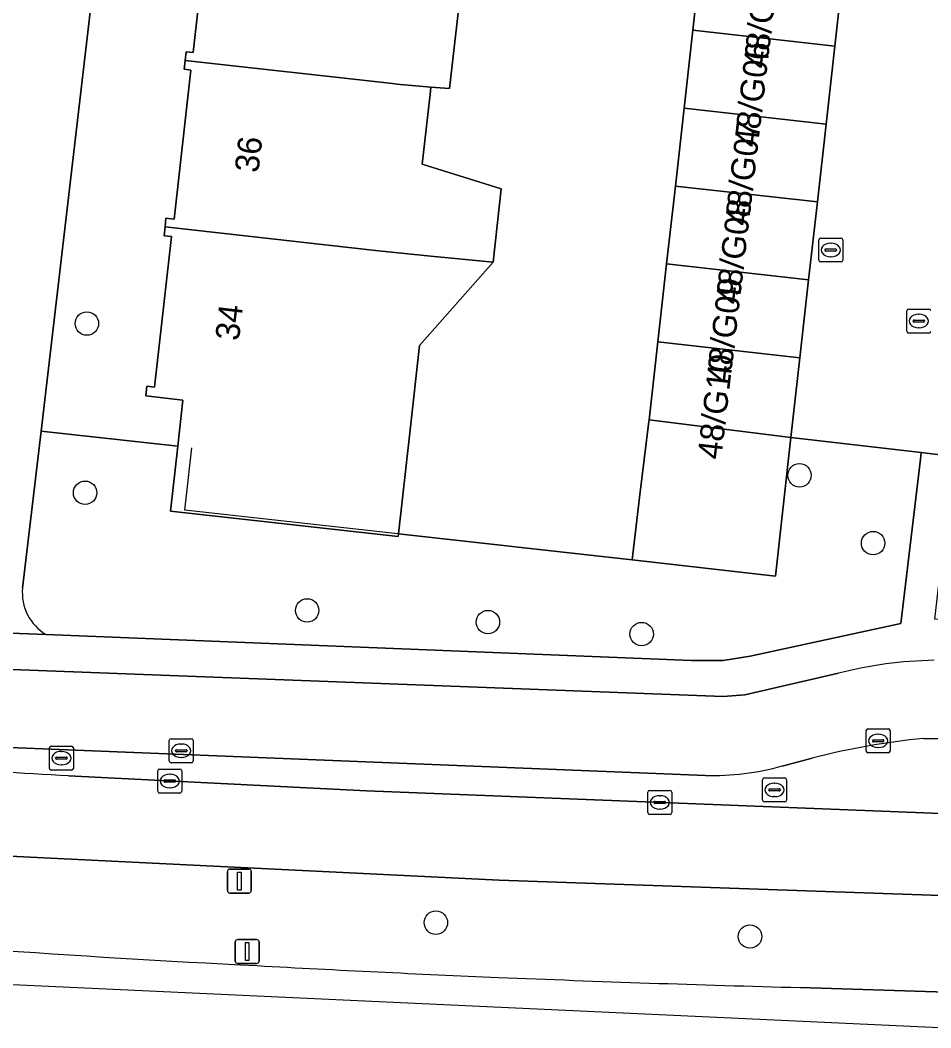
# Model space of a CAD drawing. Extents: x 162396 to 163643, y 386452 to 387406.
# Drawn here: x 162578.45 to 162616.45, y 386453.31 to 386495.37 of the extents above; entities that cross this region are included whole.
import ezdxf

# ---------------------------------------------------------------- set-up
doc = ezdxf.new("R2010")
doc.units = 0
for name, color, linetype in [('IMGEO_Berm_groen', 7, 'Continuous'), ('IMGEO_Boom', 7, 'Continuous'), ('IMGEO_Erf', 7, 'Continuous'), ('IMGEO_Fietspad_gesloten', 7, 'Continuous'), ('IMGEO_Groenvoorziening', 7, 'Continuous'), ('IMGEO_Hek', 7, 'Continuous'), ('IMGEO_Kolk', 7, 'Continuous'), ('IMGEO_Lichtmast', 7, 'Continuous'), ('IMGEO_Pand', 7, 'Continuous'), ('IMGEO_Pand_nummerreeks', 7, 'Continuous'), ('IMGEO_Rijbaan_lokaal_open', 7, 'Continuous'), ('IMGEO_Rijbaan_regionaal_gesloten', 7, 'Continuous'), ('IMGEO_Rioolput', 7, 'Continuous'), ('IMGEO_Verkeerseiland_gesloten', 7, 'Continuous'), ('IMGEO_Voetpad_open', 7, 'Continuous')]:
    doc.layers.add(name, color=color, linetype=linetype)

msp = doc.modelspace()

# ---------------------------------------------------------------- linework, layer by layer
at = {"layer": 'IMGEO_Berm_groen'}
for points in [[(162617.264, 386458.817), (162598.446, 386459.473), (162576.308, 386460.568)], [(162610.997, 386454.996), (162617.108, 386454.803)]]:
    msp.add_lwpolyline(points, dxfattribs=at)
for centre, radius, start, end in [((162618.546, 387050.362), 595.219, 264.895124, 267.091118), ((162630.641, 387222.819), 768.075, 266.842903, 267.594684), ((162630.945, 387232.691), 777.95, 267.602826, 268.530687)]:
    msp.add_arc(centre, radius, start, end, dxfattribs=at)
at = {"layer": 'IMGEO_Boom'}
for centre in [(162581.236, 386482.705), (162610.97, 386476.372), (162581.162, 386475.643), (162614.042, 386473.541), (162590.428, 386470.735), (162597.971, 386470.247), (162604.383, 386469.746), (162595.798, 386457.705), (162608.904, 386457.126)]:
    msp.add_circle(centre, 0.489, dxfattribs=at)
at = {"layer": 'IMGEO_Erf'}
for points in [[(162581.874, 386500), (162579.329, 386478.218), (162585.027, 386477.584), (162585.243, 386479.512), (162583.697, 386479.686), (162583.742, 386480.093), (162584.059, 386480.057), (162584.764, 386486.337), (162584.456, 386486.372), (162584.497, 386486.738), (162584.538, 386487.104), (162584.874, 386487.066), (162585.572, 386493.285), (162585.294, 386493.316), (162585.335, 386493.682), (162585.377, 386494.05), (162585.669, 386494.017), (162586.341, 386500)], [(162596.724, 386495.666), (162596.369, 386492.508), (162595.593, 386492.573), (162595.558, 386492.267), (162595.504, 386491.786), (162595.231, 386489.352), (162598.529, 386488.323), (162598.457, 386487.685), (162598.187, 386485.267), (162595.12, 386481.784), (162594.726, 386478.269), (162594.24, 386473.93), (162603.99, 386472.845), (162604.295, 386475.44), (162604.689, 386478.615), (162604.697, 386478.687), (162605.062, 386481.939), (162605.426, 386485.191), (162605.791, 386488.444), (162606.156, 386491.696), (162606.521, 386494.948), (162606.885, 386498.2)]]:
    msp.add_lwpolyline(points, dxfattribs=at)
at = {"layer": 'IMGEO_Fietspad_gesloten'}
for points in [[(162612.598, 386468.115), (162608.694, 386467.214), (162607.786, 386467.135), (162574.796, 386468.398), (162557.744, 386468.633), (162551.636, 386469.243), (162536, 386470.973), (162488.361, 386476.276), (162403.801, 386485.785)], [(162554.659, 386465.953), (162561.105, 386465.693), (162574.191, 386465.166), (162607.042, 386463.843)], [(162616.149, 386465.39), (162617.22, 386465.375), (162620.66, 386465.369), (162620.658, 386462.141), (162622.097, 386462.127), (162624.533, 386462.102)], [(162610.254, 386464.241), (162611.492, 386464.562)]]:
    msp.add_lwpolyline(points, dxfattribs=at)
for centre, radius, start, end in [((162616.923, 386451.07), 17.586, 91.0993, 104.2387), ((162618.829, 386436.807), 28.709, 95.3563, 104.807), ((162607.277, 386475.106), 11.265, 268.8043, 285.3228)]:
    msp.add_arc(centre, radius, start, end, dxfattribs=at)
at = {"layer": 'IMGEO_Groenvoorziening'}
for points in [[(162616.012, 386477.047), (162616.049, 386477.317), (162610.613, 386477.95), (162609.971, 386472.167), (162603.99, 386472.845), (162594.24, 386473.93), (162594.227, 386473.814), (162584.724, 386474.88), (162585.027, 386477.584), (162579.329, 386478.218), (162578.551, 386471.664)], [(162579.541, 386469.727), (162606.458, 386468.64), (162607.787, 386468.639), (162608.91, 386468.823), (162615.205, 386470.187), (162616.012, 386477.047)]]:
    msp.add_lwpolyline(points, dxfattribs=at)
msp.add_arc((162580.555, 386471.466), 2.013, 174.37, 239.7731, dxfattribs=at)
at = {"layer": 'IMGEO_Hek'}
msp.add_lwpolyline([(162603.99, 386472.845), (162585.318, 386474.923), (162585.609, 386477.519)], dxfattribs=at)
at = {"layer": 'IMGEO_Kolk'}
for p, q in [((162611.775, 386485.348), (162611.775, 386486.2)), ((162611.85, 386486.274), (162612.702, 386486.274)), ((162612.263, 386486.054), (162612.288, 386486.054)), ((162612.776, 386486.2), (162612.776, 386485.348)), ((162612.034, 386485.768), (162612.034, 386485.78)), ((162612.472, 386485.731), (162612.074, 386485.731)), ((162612.077, 386485.817), (162612.475, 386485.817)), ((162612.518, 386485.78), (162612.518, 386485.768)), ((162612.702, 386485.274), (162611.85, 386485.274)), ((162612.286, 386485.494), (162612.261, 386485.494)), ((162613.753, 386464.865), (162613.753, 386465.717)), ((162613.828, 386465.791), (162614.68, 386465.791)), ((162614.241, 386465.571), (162614.266, 386465.571)), ((162614.754, 386465.717), (162614.754, 386464.865)), ((162584.674, 386464.452), (162584.674, 386465.304)), ((162584.749, 386465.378), (162585.601, 386465.378)), ((162585.162, 386465.158), (162585.187, 386465.158)), ((162585.675, 386465.304), (162585.675, 386464.452)), ((162614.012, 386465.285), (162614.012, 386465.297)), ((162614.45, 386465.248), (162614.052, 386465.248)), ((162614.055, 386465.334), (162614.453, 386465.334)), ((162614.264, 386465.011), (162614.239, 386465.011)), ((162614.496, 386465.297), (162614.496, 386465.285)), ((162584.933, 386464.872), (162584.933, 386464.884)), ((162585.371, 386464.835), (162584.973, 386464.835)), ((162584.976, 386464.921), (162585.374, 386464.921)), ((162585.185, 386464.598), (162585.16, 386464.598)), ((162585.417, 386464.884), (162585.417, 386464.872)), ((162614.68, 386464.791), (162613.828, 386464.791)), ((162585.601, 386464.378), (162584.749, 386464.378)), ((162584.195, 386463.188), (162584.195, 386464.04)), ((162584.27, 386464.114), (162585.122, 386464.114)), ((162584.683, 386463.894), (162584.708, 386463.894)), ((162585.196, 386464.04), (162585.196, 386463.188)), ((162584.454, 386463.608), (162584.454, 386463.62)), ((162584.892, 386463.571), (162584.494, 386463.571)), ((162584.497, 386463.657), (162584.895, 386463.657)), ((162584.706, 386463.334), (162584.681, 386463.334)), ((162584.938, 386463.62), (162584.938, 386463.608)), ((162585.122, 386463.114), (162584.27, 386463.114)), ((162604.64, 386462.296), (162604.64, 386463.148)), ((162604.715, 386463.222), (162605.567, 386463.222)), ((162605.128, 386463.002), (162605.153, 386463.002)), ((162605.641, 386463.148), (162605.641, 386462.296)), ((162604.899, 386462.716), (162604.899, 386462.728)), ((162605.337, 386462.679), (162604.939, 386462.679)), ((162604.942, 386462.765), (162605.34, 386462.765)), ((162605.383, 386462.728), (162605.383, 386462.716)), ((162605.567, 386462.222), (162604.715, 386462.222)), ((162605.151, 386462.442), (162605.126, 386462.442))]:
    msp.add_line(p, q, dxfattribs=at)
for points in [[(162611.775, 386485.348), (162611.775, 386486.2)], [(162611.85, 386486.274), (162612.702, 386486.274)], [(162612.776, 386486.2), (162612.776, 386485.348)], [(162612.702, 386485.274), (162611.85, 386485.274)], [(162613.753, 386464.865), (162613.753, 386465.717)], [(162613.828, 386465.791), (162614.68, 386465.791)], [(162614.754, 386465.717), (162614.754, 386464.865)], [(162584.674, 386464.452), (162584.674, 386465.304)], [(162584.749, 386465.378), (162585.601, 386465.378)], [(162585.675, 386465.304), (162585.675, 386464.452)], [(162614.68, 386464.791), (162613.828, 386464.791)], [(162585.601, 386464.378), (162584.749, 386464.378)], [(162584.195, 386463.188), (162584.195, 386464.04)], [(162584.27, 386464.114), (162585.122, 386464.114)], [(162585.196, 386464.04), (162585.196, 386463.188)], [(162585.122, 386463.114), (162584.27, 386463.114)], [(162604.64, 386462.296), (162604.64, 386463.148)], [(162604.715, 386463.222), (162605.567, 386463.222)], [(162605.641, 386463.148), (162605.641, 386462.296)], [(162605.567, 386462.222), (162604.715, 386462.222)]]:
    msp.add_lwpolyline(points, dxfattribs=at)
for centre, radius, start, end in [((162611.852, 386486.198), 0.0765, 91.552, 178.448), ((162611.852, 386486.198), 0.0765, 91.552, 178.448), ((162612.7, 386486.198), 0.0765, 1.552, 88.448), ((162612.7, 386486.198), 0.0765, 1.552, 88.448), ((162612.074, 386485.777), 0.0403, 85.8775, 175.7526), ((162612.071, 386485.767), 0.0366, 178.938, 274.7102), ((162612.475, 386485.774), 0.043, 264.8664, 352.4533), ((162612.479, 386485.779), 0.0386, 1.7309, 96.639), ((162611.852, 386485.35), 0.0765, 181.552, 268.448), ((162611.852, 386485.35), 0.0765, 181.552, 268.448), ((162612.7, 386485.35), 0.0765, 271.552, 358.448), ((162612.7, 386485.35), 0.0765, 271.552, 358.448), ((162613.83, 386465.715), 0.0765, 91.552, 178.448), ((162613.83, 386465.715), 0.0765, 91.552, 178.448), ((162614.678, 386465.715), 0.0765, 1.552, 88.448), ((162614.678, 386465.715), 0.0765, 1.552, 88.448), ((162584.751, 386465.302), 0.0765, 91.552, 178.448), ((162584.751, 386465.302), 0.0765, 91.552, 178.448), ((162585.599, 386465.302), 0.0765, 1.552, 88.448), ((162585.599, 386465.302), 0.0765, 1.552, 88.448), ((162614.052, 386465.294), 0.0403, 85.8775, 175.7526), ((162614.049, 386465.284), 0.0366, 178.938, 274.7102), ((162614.453, 386465.291), 0.043, 264.8664, 352.4533), ((162614.457, 386465.296), 0.0386, 1.7309, 96.639), ((162584.973, 386464.881), 0.0403, 85.8775, 175.7526), ((162584.97, 386464.871), 0.0366, 178.938, 274.7102), ((162585.374, 386464.878), 0.043, 264.8664, 352.4533), ((162585.378, 386464.883), 0.0386, 1.7309, 96.639), ((162613.83, 386464.867), 0.0765, 181.552, 268.448), ((162613.83, 386464.867), 0.0765, 181.552, 268.448), ((162614.678, 386464.867), 0.0765, 271.552, 358.448), ((162614.678, 386464.867), 0.0765, 271.552, 358.448), ((162584.751, 386464.454), 0.0765, 181.552, 268.448), ((162584.751, 386464.454), 0.0765, 181.552, 268.448), ((162585.599, 386464.454), 0.0765, 271.552, 358.448), ((162585.599, 386464.454), 0.0765, 271.552, 358.448), ((162584.272, 386464.038), 0.0765, 91.552, 178.448), ((162584.272, 386464.038), 0.0765, 91.552, 178.448), ((162585.12, 386464.038), 0.0765, 1.552, 88.448), ((162585.12, 386464.038), 0.0765, 1.552, 88.448), ((162584.494, 386463.617), 0.0403, 85.8775, 175.7526), ((162584.491, 386463.607), 0.0366, 178.938, 274.7102), ((162584.895, 386463.614), 0.043, 264.8664, 352.4533), ((162584.899, 386463.619), 0.0386, 1.7309, 96.639), ((162584.272, 386463.19), 0.0765, 181.552, 268.448), ((162584.272, 386463.19), 0.0765, 181.552, 268.448), ((162585.12, 386463.19), 0.0765, 271.552, 358.448), ((162585.12, 386463.19), 0.0765, 271.552, 358.448), ((162604.717, 386463.146), 0.0765, 91.552, 178.448), ((162604.717, 386463.146), 0.0765, 91.552, 178.448), ((162605.565, 386463.146), 0.0765, 1.552, 88.448), ((162605.565, 386463.146), 0.0765, 1.552, 88.448), ((162604.939, 386462.725), 0.0403, 85.8775, 175.7526), ((162604.936, 386462.715), 0.0366, 178.938, 274.7102), ((162605.34, 386462.722), 0.043, 264.8664, 352.4533), ((162605.344, 386462.727), 0.0386, 1.7309, 96.639), ((162604.717, 386462.298), 0.0765, 181.552, 268.448), ((162604.717, 386462.298), 0.0765, 181.552, 268.448), ((162605.565, 386462.298), 0.0765, 271.552, 358.448), ((162605.565, 386462.298), 0.0765, 271.552, 358.448)]:
    msp.add_arc(centre, radius, start, end, dxfattribs=at)
for centre, major_axis, ratio, start_param, end_param in [((162612.262, 386485.774), (-0.387, 0.002), 0.722429, 4.712389, 7.853982), ((162612.287, 386485.774), (-0.39, 0.002), 0.717154, 1.570796, 4.712389), ((162614.24, 386465.291), (-0.387, 0.002), 0.722429, 4.712389, 7.853982), ((162614.265, 386465.291), (-0.39, 0.002), 0.717154, 1.570796, 4.712389), ((162585.161, 386464.878), (-0.387, 0.002), 0.722429, 4.712389, 7.853982), ((162585.186, 386464.878), (-0.39, 0.002), 0.717154, 1.570796, 4.712389), ((162584.682, 386463.614), (-0.387, 0.002), 0.722429, 4.712389, 7.853982), ((162584.707, 386463.614), (-0.39, 0.002), 0.717154, 1.570796, 4.712389), ((162605.127, 386462.722), (-0.387, 0.002), 0.722429, 4.712389, 7.853982), ((162605.152, 386462.722), (-0.39, 0.002), 0.717154, 1.570796, 4.712389)]:
    msp.add_ellipse(centre, major_axis=major_axis, ratio=ratio, start_param=start_param, end_param=end_param, dxfattribs=at)
at = {"layer": 'IMGEO_Lichtmast'}
for p, q in [((162587.103, 386459.04), (162587.103, 386459.84)), ((162587.103, 386459.84), (162587.103, 386459.04)), ((162587.203, 386459.94), (162587.993, 386459.94)), ((162587.993, 386459.94), (162587.203, 386459.94)), ((162588.093, 386459.84), (162588.093, 386459.04)), ((162588.093, 386459.04), (162588.093, 386459.84)), ((162587.993, 386458.94), (162587.203, 386458.94)), ((162587.203, 386458.94), (162587.993, 386458.94)), ((162587.429, 386456.1), (162587.429, 386456.9)), ((162587.429, 386456.9), (162587.429, 386456.1)), ((162587.529, 386457), (162588.319, 386457)), ((162588.319, 386457), (162587.529, 386457)), ((162588.419, 386456.9), (162588.419, 386456.1)), ((162588.419, 386456.1), (162588.419, 386456.9)), ((162588.319, 386456), (162587.529, 386456)), ((162587.529, 386456), (162588.319, 386456))]:
    msp.add_line(p, q, dxfattribs=at)
for points in [[(162587.523, 386459.815), (162587.673, 386459.815), (162587.673, 386459.065), (162587.523, 386459.065), (162587.523, 386459.815)], [(162587.849, 386456.875), (162587.999, 386456.875), (162587.999, 386456.125), (162587.849, 386456.125), (162587.849, 386456.875)]]:
    msp.add_lwpolyline(points, dxfattribs=at)
for centre, start, end in [((162587.203, 386459.84), 90, 180), ((162587.203, 386459.84), 90, 180), ((162587.993, 386459.84), 0, 90), ((162587.993, 386459.84), 360, 90), ((162587.203, 386459.04), 180, 270), ((162587.203, 386459.04), 180, 270), ((162587.993, 386459.04), 270, 0), ((162587.993, 386459.04), 270, 0), ((162587.529, 386456.9), 90, 180), ((162587.529, 386456.9), 90, 180), ((162588.319, 386456.9), 0, 90), ((162588.319, 386456.9), 360, 90), ((162587.529, 386456.1), 180, 270), ((162587.529, 386456.1), 180, 270), ((162588.319, 386456.1), 270, 0), ((162588.319, 386456.1), 270, 0)]:
    msp.add_arc(centre, 0.1, start, end, dxfattribs=at)
at = {"layer": 'IMGEO_Pand'}
for points in [[(162597.201, 386499.488), (162594.972, 386499.645), (162591.809, 386500), (162586.152, 386500.635), (162586.116, 386500.312), (162586.373, 386500.283), (162586.341, 386500), (162585.669, 386494.017), (162585.377, 386494.05), (162585.335, 386493.682), (162593.988, 386492.717), (162594.165, 386492.697), (162595.593, 386492.573), (162596.369, 386492.508), (162596.724, 386495.666)], [(162612.81, 386497.536), (162606.885, 386498.2), (162606.521, 386494.948), (162612.445, 386494.284)], [(162612.445, 386494.284), (162606.521, 386494.948), (162606.156, 386491.696), (162612.08, 386491.031)], [(162595.593, 386492.573), (162594.165, 386492.697), (162593.988, 386492.717), (162585.335, 386493.682), (162585.294, 386493.316), (162585.572, 386493.285), (162584.874, 386487.066), (162584.538, 386487.104), (162584.497, 386486.738), (162593.41, 386485.738), (162595.592, 386485.523), (162598.187, 386485.267), (162598.457, 386487.685), (162598.529, 386488.323), (162595.231, 386489.352), (162595.504, 386491.786), (162595.558, 386492.267)], [(162612.08, 386491.031), (162606.156, 386491.696), (162605.791, 386488.444), (162611.715, 386487.779)], [(162611.715, 386487.779), (162605.791, 386488.444), (162605.426, 386485.191), (162611.351, 386484.527)], [(162598.187, 386485.267), (162595.592, 386485.523), (162593.41, 386485.738), (162584.497, 386486.738), (162584.456, 386486.372), (162584.764, 386486.337), (162584.059, 386480.057), (162583.742, 386480.093), (162583.697, 386479.686), (162585.243, 386479.512), (162585.027, 386477.584), (162584.724, 386474.88), (162594.227, 386473.814), (162594.24, 386473.93), (162594.726, 386478.269), (162595.12, 386481.784)], [(162611.351, 386484.527), (162605.426, 386485.191), (162605.062, 386481.939), (162610.986, 386481.275)], [(162610.986, 386481.275), (162605.062, 386481.939), (162604.697, 386478.687), (162610.613, 386477.95)], [(162609.971, 386472.167), (162610.613, 386477.95), (162604.697, 386478.687), (162604.689, 386478.615), (162604.295, 386475.44), (162603.99, 386472.845)]]:
    msp.add_lwpolyline(points, close=True, dxfattribs=at)
at = {"layer": 'IMGEO_Rijbaan_lokaal_open'}
msp.add_lwpolyline([(162623.166, 386527.163), (162618.897, 386527.607), (162616.92, 386510.257), (162614.269, 386510.545), (162613.904, 386507.293), (162613.539, 386504.04), (162613.174, 386500.788), (162612.81, 386497.536), (162612.445, 386494.284), (162612.08, 386491.031), (162611.715, 386487.779), (162611.351, 386484.527), (162610.986, 386481.275), (162610.613, 386477.95), (162616.049, 386477.317), (162617.393, 386477.15), (162617.525, 386477.133), (162620.103, 386500)], close=True, dxfattribs=at)
at = {"layer": 'IMGEO_Rijbaan_regionaal_gesloten'}
for points in [[(162398.218, 386477.235), (162398.199, 386477.095), (162397.71, 386473.402), (162551.46, 386456.355), (162617.109, 386453.314), (162617.108, 386454.803), (162610.997, 386454.996)], [(162576.308, 386460.568), (162598.446, 386459.473), (162617.264, 386458.817), (162617.219, 386462.245), (162592.905, 386463.205), (162580.47, 386463.825)]]:
    msp.add_lwpolyline(points, dxfattribs=at)
for centre, radius, start, end in [((162570.18, 386301.58), 162.571, 86.37113, 90.4907), ((162618.546, 387050.362), 595.219, 264.895124, 267.091118), ((162630.641, 387222.819), 768.075, 266.842903, 267.594684), ((162630.945, 387232.691), 777.95, 267.602826, 268.530687)]:
    msp.add_arc(centre, radius, start, end, dxfattribs=at)
at = {"layer": 'IMGEO_Rioolput'}
for p, q in [((162615.449, 386482.384), (162615.449, 386483.236)), ((162615.524, 386483.31), (162616.376, 386483.31)), ((162615.708, 386482.804), (162615.708, 386482.816)), ((162616.146, 386482.767), (162615.748, 386482.767)), ((162615.751, 386482.853), (162616.149, 386482.853)), ((162615.937, 386483.09), (162615.962, 386483.09)), ((162616.192, 386482.816), (162616.192, 386482.804)), ((162616.376, 386482.31), (162615.524, 386482.31)), ((162615.96, 386482.53), (162615.935, 386482.53)), ((162579.749, 386465.069), (162580.601, 386465.069)), ((162579.674, 386464.143), (162579.674, 386464.995)), ((162579.976, 386464.612), (162580.374, 386464.612)), ((162580.162, 386464.849), (162580.187, 386464.849)), ((162580.675, 386464.995), (162580.675, 386464.143)), ((162579.933, 386464.563), (162579.933, 386464.575)), ((162580.371, 386464.526), (162579.973, 386464.526)), ((162580.185, 386464.289), (162580.16, 386464.289)), ((162580.417, 386464.575), (162580.417, 386464.563)), ((162580.601, 386464.069), (162579.749, 386464.069)), ((162609.428, 386462.816), (162609.428, 386463.668)), ((162609.503, 386463.742), (162610.355, 386463.742)), ((162609.916, 386463.522), (162609.941, 386463.522)), ((162610.429, 386463.668), (162610.429, 386462.816)), ((162609.687, 386463.236), (162609.687, 386463.248)), ((162610.125, 386463.199), (162609.727, 386463.199)), ((162609.73, 386463.285), (162610.128, 386463.285)), ((162609.939, 386462.962), (162609.914, 386462.962)), ((162610.171, 386463.248), (162610.171, 386463.236)), ((162610.355, 386462.742), (162609.503, 386462.742))]:
    msp.add_line(p, q, dxfattribs=at)
for points in [[(162615.449, 386482.384), (162615.449, 386483.236)], [(162615.524, 386483.31), (162616.376, 386483.31)], [(162616.376, 386482.31), (162615.524, 386482.31)], [(162579.749, 386465.069), (162580.601, 386465.069)], [(162579.674, 386464.143), (162579.674, 386464.995)], [(162580.675, 386464.995), (162580.675, 386464.143)], [(162580.601, 386464.069), (162579.749, 386464.069)], [(162609.428, 386462.816), (162609.428, 386463.668)], [(162609.503, 386463.742), (162610.355, 386463.742)], [(162610.429, 386463.668), (162610.429, 386462.816)], [(162610.355, 386462.742), (162609.503, 386462.742)]]:
    msp.add_lwpolyline(points, dxfattribs=at)
for centre, radius, start, end in [((162615.526, 386483.234), 0.0765, 91.552, 178.448), ((162615.526, 386483.234), 0.0765, 91.552, 178.448), ((162616.374, 386483.234), 0.0765, 1.552, 88.448), ((162616.374, 386483.234), 0.0765, 1.552, 88.448), ((162615.748, 386482.813), 0.0403, 85.8775, 175.7526), ((162615.745, 386482.803), 0.0366, 178.938, 274.7102), ((162616.149, 386482.81), 0.043, 264.8664, 352.4533), ((162616.153, 386482.815), 0.0386, 1.7309, 96.639), ((162615.526, 386482.386), 0.0765, 181.552, 268.448), ((162615.526, 386482.386), 0.0765, 181.552, 268.448), ((162616.374, 386482.386), 0.0765, 271.552, 358.448), ((162616.374, 386482.386), 0.0765, 271.552, 358.448), ((162579.751, 386464.993), 0.0765, 91.552, 178.448), ((162579.751, 386464.993), 0.0765, 91.552, 178.448), ((162580.599, 386464.993), 0.0765, 1.552, 88.448), ((162580.599, 386464.993), 0.0765, 1.552, 88.448), ((162579.973, 386464.572), 0.0403, 85.8775, 175.7526), ((162580.378, 386464.574), 0.0386, 1.7309, 96.639), ((162579.97, 386464.562), 0.0366, 178.938, 274.7102), ((162580.374, 386464.569), 0.043, 264.8664, 352.4533), ((162579.751, 386464.145), 0.0765, 181.552, 268.448), ((162579.751, 386464.145), 0.0765, 181.552, 268.448), ((162580.599, 386464.145), 0.0765, 271.552, 358.448), ((162580.599, 386464.145), 0.0765, 271.552, 358.448), ((162609.505, 386463.666), 0.0765, 91.552, 178.448), ((162609.505, 386463.666), 0.0765, 91.552, 178.448), ((162610.353, 386463.666), 0.0765, 1.552, 88.448), ((162610.353, 386463.666), 0.0765, 1.552, 88.448), ((162609.727, 386463.245), 0.0403, 85.8775, 175.7526), ((162609.724, 386463.235), 0.0366, 178.938, 274.7102), ((162610.128, 386463.242), 0.043, 264.8664, 352.4533), ((162610.132, 386463.247), 0.0386, 1.7309, 96.639), ((162609.505, 386462.818), 0.0765, 181.552, 268.448), ((162609.505, 386462.818), 0.0765, 181.552, 268.448), ((162610.353, 386462.818), 0.0765, 271.552, 358.448), ((162610.353, 386462.818), 0.0765, 271.552, 358.448)]:
    msp.add_arc(centre, radius, start, end, dxfattribs=at)
for centre, major_axis, ratio, start_param, end_param in [((162615.936, 386482.81), (-0.387, 0.002), 0.722429, 4.712389, 7.853982), ((162615.961, 386482.81), (-0.39, 0.002), 0.717154, 1.570796, 4.712389), ((162580.161, 386464.569), (-0.387, 0.002), 0.722429, 4.712389, 7.853982), ((162580.186, 386464.569), (-0.39, 0.002), 0.717154, 1.570796, 4.712389), ((162609.915, 386463.242), (-0.387, 0.002), 0.722429, 4.712389, 7.853982), ((162609.94, 386463.242), (-0.39, 0.002), 0.717154, 1.570796, 4.712389)]:
    msp.add_ellipse(centre, major_axis=major_axis, ratio=ratio, start_param=start_param, end_param=end_param, dxfattribs=at)
at = {"layer": 'IMGEO_Verkeerseiland_gesloten'}
for points in [[(162607.042, 386463.843), (162574.191, 386465.166)], [(162617.22, 386465.375), (162616.149, 386465.39)], [(162611.492, 386464.562), (162610.254, 386464.241)], [(162580.47, 386463.825), (162592.905, 386463.205), (162617.219, 386462.245)]]:
    msp.add_lwpolyline(points, dxfattribs=at)
for centre, radius, start, end in [((162618.829, 386436.807), 28.709, 95.3563, 104.807), ((162607.277, 386475.106), 11.265, 268.8043, 285.3228), ((162570.18, 386301.58), 162.571, 86.37113, 90.4907)]:
    msp.add_arc(centre, radius, start, end, dxfattribs=at)
at = {"layer": 'IMGEO_Voetpad_open'}
for points in [[(162578.551, 386471.664), (162579.329, 386478.218), (162581.874, 386500), (162585.707, 386532.803)], [(162403.801, 386485.785), (162488.361, 386476.276), (162536, 386470.973), (162551.636, 386469.243), (162557.744, 386468.633), (162574.796, 386468.398), (162607.786, 386467.135), (162608.694, 386467.214), (162612.598, 386468.115)], [(162637.214, 386470.167), (162636.431, 386470.175), (162633.986, 386470.198), (162616.615, 386470.367), (162617.363, 386476.899), (162617.393, 386477.15), (162616.049, 386477.317), (162616.012, 386477.047), (162615.205, 386470.187), (162608.91, 386468.823), (162607.787, 386468.639), (162606.458, 386468.64), (162579.541, 386469.727), (162573.979, 386469.944)], [(162573.979, 386469.944), (162579.541, 386469.727)]]:
    msp.add_lwpolyline(points, dxfattribs=at)
for centre, radius, start, end in [((162580.555, 386471.466), 2.013, 174.37, 239.7731), ((162616.923, 386451.07), 17.586, 91.0993, 104.2387)]:
    msp.add_arc(centre, radius, start, end, dxfattribs=at)

# ---------------------------------------------------------------- texts
at = {"layer": 'IMGEO_Pand_nummerreeks'}
for s, rotation, p in [('48/G05', 83.3007, (162609.617, 386493.317)), ('48/G06', 83.3007, (162609.231, 386490.036)), ('48/G07', 83.3007, (162608.846, 386486.755)), ('36', 83.394, (162588.393, 386488.971)), ('48/G08', 83.3007, (162608.461, 386483.477)), ('48/G09', 83.3007, (162608.075, 386480.189)), ('34', 83.394, (162587.581, 386481.958)), ('48/G10', 83.3007, (162607.7, 386477.005))]:
    msp.add_text(s, height=1, rotation=rotation, dxfattribs=at).set_placement(p)

doc.saveas('drawing.dxf')
